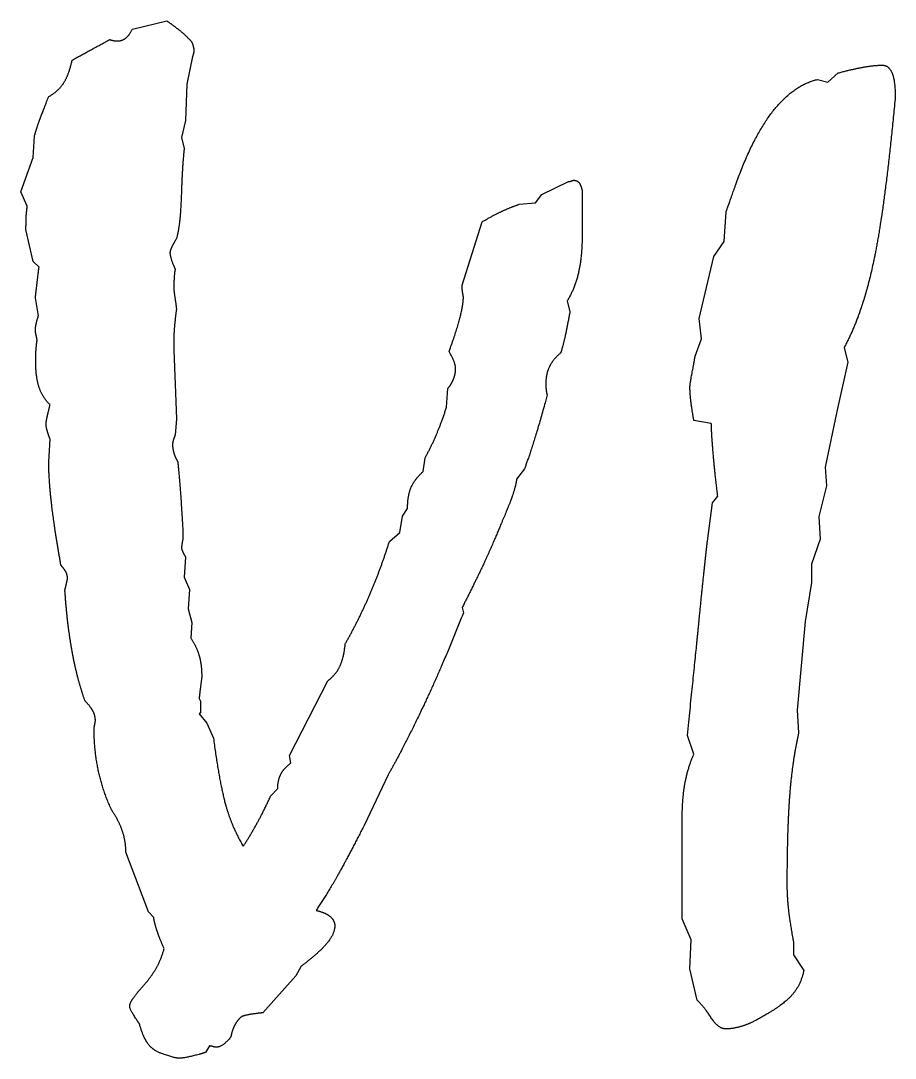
# Model space of a CAD drawing. Extents: x 728492 to 729038, y 272968 to 273171.
# Drawn here: x 728714.08 to 728716.599, y 272982.306 to 272985.296 of the extents above; entities that cross this region are included whole.
import ezdxf

# ---------------------------------------------------------------- set-up
doc = ezdxf.new("R2010")
doc.units = 0
doc.layers.add('RAMI_PLAN_####_TKST_#', color=7, linetype='Continuous')

msp = doc.modelspace()

# ---------------------------------------------------------------- linework, layer by layer
at = {"layer": 'RAMI_PLAN_####_TKST_#'}
for points in [[(728714.4013, 272985.2719), (728714.5002, 272985.2961)], [(728714.575, 272985.1934), (728714.5582, 272985.113), (728714.5545, 272985.0083), (728714.5432, 272984.9598), (728714.5507, 272984.928)], [(728716.3748, 272985.127), (728716.4047, 272985.1196), (728716.4346, 272985.1457)], [(728714.0986, 272984.7616), (728714.0798, 272984.8027), (728714.1154, 272984.9018), (728714.1192, 272984.9635)], [(728715.5158, 272984.7672), (728715.5625, 272984.771), (728715.5812, 272984.7953), (728715.6579, 272984.8326)], [(728715.6972, 272984.8065), (728715.6972, 272984.6869)], [(728716.0225, 272984.3293), (728716.0411, 272984.3797), (728716.0337, 272984.4376), (728716.0765, 272984.617), (728716.1063, 272984.66), (728716.1119, 272984.7459)], [(728715.3512, 272984.5337), (728715.4092, 272984.7168)], [(728714.1324, 272984.586), (728714.1155, 272984.6028), (728714.0949, 272984.6943)], [(728714.1305, 272984.4458), (728714.122, 272984.4981)], [(728715.6542, 272984.4888), (728715.6617, 272984.457)], [(728714.5208, 272984.3766), (728714.5208, 272984.3467), (728714.5283, 272984.1487), (728714.5245, 272984.1019)], [(728715.3157, 272984.3393), (728715.3138, 272984.343), (728715.3157, 272984.3486)], [(728716.4514, 272984.3536), (728716.4626, 272984.3125), (728716.4308, 272984.1705), (728716.3972, 272984.0098), (728716.4009, 272983.9556), (728716.3785, 272983.8678), (728716.3823, 272983.8024), (728716.358, 272983.7296), (728716.358, 272983.6773), (728716.3393, 272983.5652), (728716.3169, 272983.3092), (728716.3206, 272983.2438)], [(728715.3063, 272984.1823), (728715.3101, 272984.2365)], [(728715.5962, 272984.2178), (728715.5906, 272984.1954)], [(728716.0691, 272984.135), (728716.0188, 272984.1443)], [(728714.1604, 272984.0253), (728714.1641, 272984.0907)], [(728715.239, 272983.9972), (728715.2446, 272984.0365)], [(728715.5308, 272984.0047), (728715.5083, 272983.9748)], [(728716.0579, 272983.7968), (728716.0728, 272983.9071), (728716.0877, 272983.9257)], [(728715.1417, 272983.7954), (728715.1717, 272983.8216), (728715.1791, 272983.8683), (728715.1941, 272983.8907)], [(728714.5545, 272983.7506), (728714.5507, 272983.6927), (728714.5657, 272983.6571), (728714.5619, 272983.6011), (728714.5731, 272983.5618), (728714.5694, 272983.517)], [(728715.3512, 272983.6048), (728715.3549, 272983.5899)], [(728714.8574, 272983.1562), (728714.8537, 272983.1787), (728714.964, 272983.3936)], [(728714.5937, 272983.3432), (728714.5975, 272983.3357), (728714.5975, 272983.302), (728714.5937, 272983.2983), (728714.6161, 272983.2721), (728714.6349, 272983.2291)], [(728716.0188, 272983.1822), (728716.0001, 272983.2364)], [(728715.138, 272983.1226), (728715.0688, 272982.9768)], [(728714.7994, 272983.061), (728714.82, 272983.0834)], [(728716.028, 272982.4738), (728716.0076, 272982.5635), (728716.0113, 272982.6476), (728715.9852, 272982.7075), (728715.9852, 272982.8159), (728715.9852, 272982.958), (728715.9852, 272982.9916)], [(728714.4629, 272982.7115), (728714.448, 272982.7283), (728714.3826, 272982.9002)], [(728716.3056, 272982.6423), (728716.3056, 272982.6044), (728716.3355, 272982.559)], [(728714.8874, 272982.5713), (728714.8724, 272982.5433), (728714.777, 272982.4368)], [(728714.4779, 272982.323), (728714.4704, 272982.3267)], [(728714.6236, 272982.3416), (728714.6124, 272982.323)]]:
    msp.add_lwpolyline(points, dxfattribs=at)
for points in [[(728714.5002, 272985.2961), (728714.519, 272985.2831), (728714.5367, 272985.2691)], [(728714.3817, 272985.2457), (728714.3919, 272985.2532), (728714.4013, 272985.2719)], [(728714.5367, 272985.2691), (728714.5545, 272985.255), (728714.562, 272985.2457)], [(728714.2883, 272985.2158), (728714.3266, 272985.2364), (728714.3359, 272985.242)], [(728714.3359, 272985.242), (728714.3415, 272985.2401), (728714.3462, 272985.2392)], [(728714.3462, 272985.2392), (728714.3508, 272985.2382), (728714.3602, 272985.2382)], [(728714.3602, 272985.2382), (728714.3714, 272985.2382), (728714.3817, 272985.2457)], [(728714.562, 272985.2457), (728714.5713, 272985.2382), (728714.5741, 272985.2307)], [(728714.5741, 272985.2307), (728714.5769, 272985.2232), (728714.5788, 272985.212)], [(728714.2276, 272985.1821), (728714.25, 272985.1952), (728714.2883, 272985.2158)], [(728714.5769, 272985.2008), (728714.575, 272985.1952), (728714.575, 272985.1934)], [(728714.5788, 272985.212), (728714.5788, 272985.2064), (728714.5769, 272985.2008)], [(728714.2052, 272985.1195), (728714.2201, 272985.1448), (728714.2276, 272985.1821)], [(728716.4346, 272985.1457), (728716.4757, 272985.1569), (728716.5074, 272985.1625)], [(728716.5074, 272985.1625), (728716.5392, 272985.1681), (728716.5616, 272985.1681)], [(728716.5616, 272985.1681), (728716.5803, 272985.1681), (728716.5897, 272985.1457)], [(728716.5897, 272985.1457), (728716.599, 272985.1233), (728716.599, 272985.0766)], [(728714.1604, 272985.0775), (728714.1902, 272985.0943), (728714.2052, 272985.1195)], [(728716.1398, 272984.8244), (728716.235, 272985.0934), (728716.3748, 272985.127)], [(728714.1332, 272985.0074), (728714.1417, 272985.0308), (728714.1604, 272985.0775)], [(728716.599, 272985.0766), (728716.5691, 272984.7552), (728716.5364, 272984.602)], [(728714.1192, 272984.9635), (728714.1248, 272984.984), (728714.1332, 272985.0074)], [(728714.5507, 272984.928), (728714.5451, 272984.8813), (728714.5423, 272984.7934)], [(728715.6579, 272984.8326), (728715.6617, 272984.8326), (728715.6663, 272984.8345)], [(728715.6663, 272984.8345), (728715.671, 272984.8364), (728715.6729, 272984.8364)], [(728715.6729, 272984.8364), (728715.6822, 272984.8364), (728715.6878, 272984.8299)], [(728715.6878, 272984.8299), (728715.6934, 272984.8233), (728715.6972, 272984.8065)], [(728716.1119, 272984.7459), (728716.1212, 272984.7721), (728716.1398, 272984.8244)], [(728714.5423, 272984.7934), (728714.5395, 272984.7056), (728714.5283, 272984.6682)], [(728714.0958, 272984.7364), (728714.0968, 272984.7486), (728714.0986, 272984.7616)], [(728715.4092, 272984.7168), (728715.441, 272984.7355), (728715.4672, 272984.7476)], [(728715.4672, 272984.7476), (728715.4934, 272984.7598), (728715.5158, 272984.7672)], [(728714.0949, 272984.6943), (728714.0949, 272984.7242), (728714.0958, 272984.7364)], [(728715.6972, 272984.6869), (728715.6972, 272984.6177), (728715.6869, 272984.5719)], [(728714.5283, 272984.6682), (728714.519, 272984.6532), (728714.5143, 272984.643)], [(728714.5143, 272984.643), (728714.5096, 272984.6327), (728714.5096, 272984.6271)], [(728714.5096, 272984.6271), (728714.5096, 272984.6177), (728714.5189, 272984.5934)], [(728716.5364, 272984.602), (728716.5037, 272984.4489), (728716.4514, 272984.3536)], [(728714.1261, 272984.5336), (728714.1282, 272984.5505), (728714.1324, 272984.586)], [(728714.5189, 272984.5934), (728714.5227, 272984.5841), (728714.5245, 272984.5803)], [(728714.5245, 272984.5803), (728714.5208, 272984.5617), (728714.5208, 272984.5224)], [(728715.6869, 272984.5719), (728715.6766, 272984.5262), (728715.6542, 272984.4888)], [(728714.122, 272984.4981), (728714.1241, 272984.5168), (728714.1261, 272984.5336)], [(728714.5208, 272984.5224), (728714.5208, 272984.5187), (728714.5236, 272984.5)], [(728715.3531, 272984.5112), (728715.3512, 272984.5224), (728715.3512, 272984.5337)], [(728715.3549, 272984.5), (728715.3549, 272984.5), (728715.3531, 272984.5112)], [(728714.5236, 272984.5), (728714.5264, 272984.4813), (728714.5283, 272984.4664)], [(728715.3157, 272984.3486), (728715.3549, 272984.4551), (728715.3549, 272984.5)], [(728714.1284, 272984.4383), (728714.1305, 272984.4439), (728714.1305, 272984.4458)], [(728714.5283, 272984.4664), (728714.5245, 272984.4364), (728714.5226, 272984.4159)], [(728715.6617, 272984.457), (728715.6542, 272984.4159), (728715.6486, 272984.3897)], [(728714.122, 272984.4047), (728714.122, 272984.4178), (728714.1284, 272984.4383)], [(728714.5226, 272984.4159), (728714.5208, 272984.3953), (728714.5208, 272984.3766)], [(728714.1244, 272984.3888), (728714.122, 272984.3991), (728714.122, 272984.4047)], [(728714.1268, 272984.3748), (728714.1268, 272984.3785), (728714.1244, 272984.3888)], [(728715.6486, 272984.3897), (728715.6429, 272984.3636), (728715.6355, 272984.3393)], [(728714.124, 272984.3486), (728714.1249, 272984.3617), (728714.1268, 272984.3748)], [(728714.123, 272984.3131), (728714.123, 272984.3355), (728714.124, 272984.3486)], [(728715.3325, 272984.2926), (728715.3325, 272984.3112), (728715.3157, 272984.3393)], [(728715.6355, 272984.3393), (728715.613, 272984.3206), (728715.6028, 272984.2991)], [(728716.0169, 272984.2975), (728716.0206, 272984.3181), (728716.0225, 272984.3293)], [(728714.1333, 272984.2383), (728714.123, 272984.2682), (728714.123, 272984.3131)], [(728715.6028, 272984.2991), (728715.5925, 272984.2776), (728715.5925, 272984.2514)], [(728716.0076, 272984.2396), (728716.0076, 272984.2508), (728716.0169, 272984.2975)], [(728715.3269, 272984.2645), (728715.3325, 272984.2795), (728715.3325, 272984.2926)], [(728714.1641, 272984.1898), (728714.1436, 272984.2084), (728714.1333, 272984.2383)], [(728715.3101, 272984.2365), (728715.3213, 272984.2496), (728715.3269, 272984.2645)], [(728715.5925, 272984.2514), (728715.5925, 272984.2384), (728715.5934, 272984.2309)], [(728716.0104, 272984.1994), (728716.0076, 272984.2228), (728716.0076, 272984.2396)], [(728715.5934, 272984.2309), (728715.5943, 272984.2234), (728715.5962, 272984.2178)], [(728714.1557, 272984.1533), (728714.1585, 272984.1655), (728714.1641, 272984.1898)], [(728715.2782, 272984.1057), (728715.2932, 272984.1412), (728715.3063, 272984.1823)], [(728715.5906, 272984.1954), (728715.5532, 272984.0627), (728715.5308, 272984.0047)], [(728716.0188, 272984.1443), (728716.0132, 272984.1761), (728716.0104, 272984.1994)], [(728714.1529, 272984.1318), (728714.1529, 272984.1412), (728714.1557, 272984.1533)], [(728714.1557, 272984.116), (728714.1529, 272984.1262), (728714.1529, 272984.1318)], [(728714.1641, 272984.0907), (728714.1585, 272984.1057), (728714.1557, 272984.116)], [(728716.0756, 272984.0378), (728716.0709, 272984.0883), (728716.0691, 272984.135)], [(728714.5245, 272984.1019), (728714.5189, 272984.087), (728714.518, 272984.0823)], [(728715.2446, 272984.0365), (728715.2633, 272984.0701), (728715.2782, 272984.1057)], [(728714.518, 272984.0823), (728714.5171, 272984.0776), (728714.5171, 272984.0758)], [(728714.5171, 272984.0758), (728714.5171, 272984.0627), (728714.5208, 272984.0505)], [(728714.5208, 272984.0505), (728714.5245, 272984.0384), (728714.532, 272984.0253)], [(728716.0877, 272983.9257), (728716.0802, 272983.9874), (728716.0756, 272984.0378)], [(728714.1697, 272983.8954), (728714.1604, 272983.973), (728714.1604, 272984.0253)], [(728714.532, 272984.0253), (728714.5395, 272983.9562), (728714.547, 272983.8235)], [(728715.2044, 272983.9515), (728715.2147, 272983.9748), (728715.239, 272983.9972)], [(728715.5083, 272983.9748), (728715.5045, 272983.9505), (728715.4952, 272983.9244)], [(728715.1941, 272983.8907), (728715.1941, 272983.9281), (728715.2044, 272983.9515)], [(728715.4952, 272983.9244), (728715.4859, 272983.8982), (728715.4634, 272983.8459)], [(728714.1959, 272983.7263), (728714.1791, 272983.8178), (728714.1697, 272983.8954)], [(728714.547, 272983.8235), (728714.547, 272983.8104), (728714.547, 272983.8029)], [(728715.4634, 272983.8459), (728715.4429, 272983.7954), (728715.4167, 272983.7384)], [(728714.5442, 272983.7889), (728714.5432, 272983.7824), (728714.5432, 272983.7768)], [(728714.547, 272983.8029), (728714.5451, 272983.7954), (728714.5442, 272983.7889)], [(728715.0856, 272983.6431), (728715.1174, 272983.7169), (728715.1417, 272983.7954)], [(728716.0355, 272983.5829), (728716.0467, 272983.6978), (728716.0579, 272983.7968)], [(728714.5432, 272983.7768), (728714.5432, 272983.773), (728714.546, 272983.7665)], [(728714.546, 272983.7665), (728714.5488, 272983.7599), (728714.5545, 272983.7506)], [(728715.4167, 272983.7384), (728715.3905, 272983.6814), (728715.3512, 272983.6048)], [(728714.2099, 272983.7076), (728714.2052, 272983.7169), (728714.1959, 272983.7263)], [(728714.2145, 272983.6889), (728714.2145, 272983.6983), (728714.2099, 272983.7076)], [(728714.2071, 272983.6553), (728714.2089, 272983.6627), (728714.2117, 272983.6749)], [(728714.2117, 272983.6749), (728714.2145, 272983.687), (728714.2145, 272983.6889)], [(728714.2267, 272983.4852), (728714.2127, 272983.5656), (728714.2071, 272983.6553)], [(728715.0145, 272983.5001), (728715.0538, 272983.5693), (728715.0856, 272983.6431)], [(728715.3549, 272983.5899), (728715.2969, 272983.4422), (728715.2399, 272983.3217)], [(728716.0001, 272983.2364), (728716.0243, 272983.468), (728716.0355, 272983.5829)], [(728714.5694, 272983.517), (728714.5862, 272983.4927), (728714.5937, 272983.4665)], [(728714.9996, 272983.4366), (728715.0108, 272983.4609), (728715.0145, 272983.5001)], [(728714.265, 272983.3357), (728714.2407, 272983.4048), (728714.2267, 272983.4852)], [(728714.5937, 272983.4665), (728714.6012, 272983.4403), (728714.6012, 272983.4048)], [(728714.964, 272983.3936), (728714.9883, 272983.4123), (728714.9996, 272983.4366)], [(728714.6012, 272983.4048), (728714.6012, 272983.4029), (728714.5984, 272983.3824)], [(728714.5984, 272983.3824), (728714.5956, 272983.3618), (728714.5937, 272983.3432)], [(728714.2883, 272983.3058), (728714.2818, 272983.3189), (728714.265, 272983.3357)], [(728715.2399, 272983.3217), (728715.1829, 272983.2011), (728715.138, 272983.1226)], [(728714.2948, 272983.2796), (728714.2948, 272983.2927), (728714.2883, 272983.3058)], [(728714.293, 272983.2675), (728714.2948, 272983.2759), (728714.2948, 272983.2796)], [(728714.2911, 272983.2553), (728714.2911, 272983.259), (728714.293, 272983.2675)], [(728714.3033, 272983.1357), (728714.2911, 272983.1936), (728714.2911, 272983.2553)], [(728714.6349, 272983.2291), (728714.6517, 272983.1002), (728714.6704, 272983.0348)], [(728716.3206, 272983.2438), (728716.3019, 272983.1616), (728716.2944, 272983.0608)], [(728715.9936, 272983.1), (728716.002, 272983.1448), (728716.0188, 272983.1822)], [(728714.3415, 272983.0217), (728714.3154, 272983.0778), (728714.3033, 272983.1357)], [(728714.8294, 272983.1254), (728714.8387, 272983.1432), (728714.8574, 272983.1562)], [(728714.82, 272983.0834), (728714.82, 272983.1077), (728714.8294, 272983.1254)], [(728715.9852, 272982.9916), (728715.9852, 272983.0551), (728715.9936, 272983.1)], [(728714.7611, 272982.9843), (728714.7807, 272983.0198), (728714.7994, 272983.061)], [(728716.2944, 272983.0608), (728716.287, 272982.9599), (728716.287, 272982.8048)], [(728714.3723, 272982.9619), (728714.3621, 272982.9918), (728714.3415, 272983.0217)], [(728714.6704, 272983.0348), (728714.6891, 272982.9694), (728714.7209, 272982.917)], [(728714.7209, 272982.917), (728714.7415, 272982.9488), (728714.7611, 272982.9843)], [(728714.3826, 272982.9002), (728714.3826, 272982.932), (728714.3723, 272982.9619)], [(728715.0688, 272982.9768), (728715.022, 272982.8853), (728714.9921, 272982.832)], [(728714.9921, 272982.832), (728714.9622, 272982.7787), (728714.9304, 272982.732)], [(728716.287, 272982.8048), (728716.287, 272982.7768), (728716.2907, 272982.7394)], [(728714.4722, 272982.6742), (728714.4648, 272982.6966), (728714.4629, 272982.7115)], [(728714.9304, 272982.732), (728714.9566, 272982.7264), (728714.9696, 272982.7161)], [(728714.9696, 272982.7161), (728714.9827, 272982.7058), (728714.9846, 272982.6891)], [(728716.2907, 272982.7394), (728716.2944, 272982.7021), (728716.3056, 272982.6423)], [(728714.9846, 272982.6891), (728714.9846, 272982.6647), (728714.9612, 272982.6367)], [(728714.4928, 272982.622), (728714.4797, 272982.6518), (728714.4722, 272982.6742)], [(728714.4657, 272982.5584), (728714.4834, 272982.5865), (728714.4928, 272982.622)], [(728714.9612, 272982.6367), (728714.9378, 272982.6087), (728714.8874, 272982.5713)], [(728714.4218, 272982.5024), (728714.448, 272982.5304), (728714.4657, 272982.5584)], [(728716.3355, 272982.559), (728716.3281, 272982.5216), (728716.3057, 272982.4935)], [(728714.3994, 272982.4725), (728714.405, 272982.4818), (728714.4218, 272982.5024)], [(728714.3938, 272982.4557), (728714.3938, 272982.4631), (728714.3994, 272982.4725)], [(728716.0681, 272982.4238), (728716.0467, 272982.4568), (728716.028, 272982.4738)], [(728716.3057, 272982.4935), (728716.2834, 272982.4655), (728716.233, 272982.4356)], [(728714.4144, 272982.4164), (728714.3938, 272982.4463), (728714.3938, 272982.4557)], [(728714.4218, 272982.4052), (728714.4181, 272982.4108), (728714.4144, 272982.4164)], [(728714.7153, 272982.4256), (728714.7041, 272982.4163), (728714.6966, 272982.4023)], [(728714.7583, 272982.435), (728714.7265, 272982.4312), (728714.7153, 272982.4256)], [(728714.777, 272982.4368), (728714.7714, 272982.4368), (728714.7583, 272982.435)], [(728716.11, 272982.3907), (728716.0895, 272982.3907), (728716.0681, 272982.4238)], [(728716.233, 272982.4356), (728716.1939, 272982.4113), (728716.165, 272982.401)], [(728714.4424, 272982.3538), (728714.4312, 272982.3716), (728714.4218, 272982.4052)], [(728714.6966, 272982.4023), (728714.6891, 272982.3883), (728714.6854, 272982.3696)], [(728716.165, 272982.401), (728716.1361, 272982.3907), (728716.11, 272982.3907)], [(728714.4704, 272982.3267), (728714.4536, 272982.3361), (728714.4424, 272982.3538)], [(728714.6835, 272982.3659), (728714.661, 272982.3379), (728714.6424, 272982.3379)], [(728714.6854, 272982.3696), (728714.6835, 272982.3659), (728714.6835, 272982.3659)], [(728714.5358, 272982.3062), (728714.5208, 272982.3062), (728714.4779, 272982.323)], [(728714.6124, 272982.323), (728714.6068, 272982.3211), (728714.5937, 272982.3174)], [(728714.6339, 272982.3398), (728714.6274, 272982.3416), (728714.6236, 272982.3416)], [(728714.6424, 272982.3379), (728714.6405, 272982.3379), (728714.6339, 272982.3398)], [(728714.5937, 272982.3174), (728714.5526, 272982.3062), (728714.5358, 272982.3062)]]:
    msp.add_open_spline(points, degree=2, dxfattribs=at)

doc.saveas('drawing.dxf')
